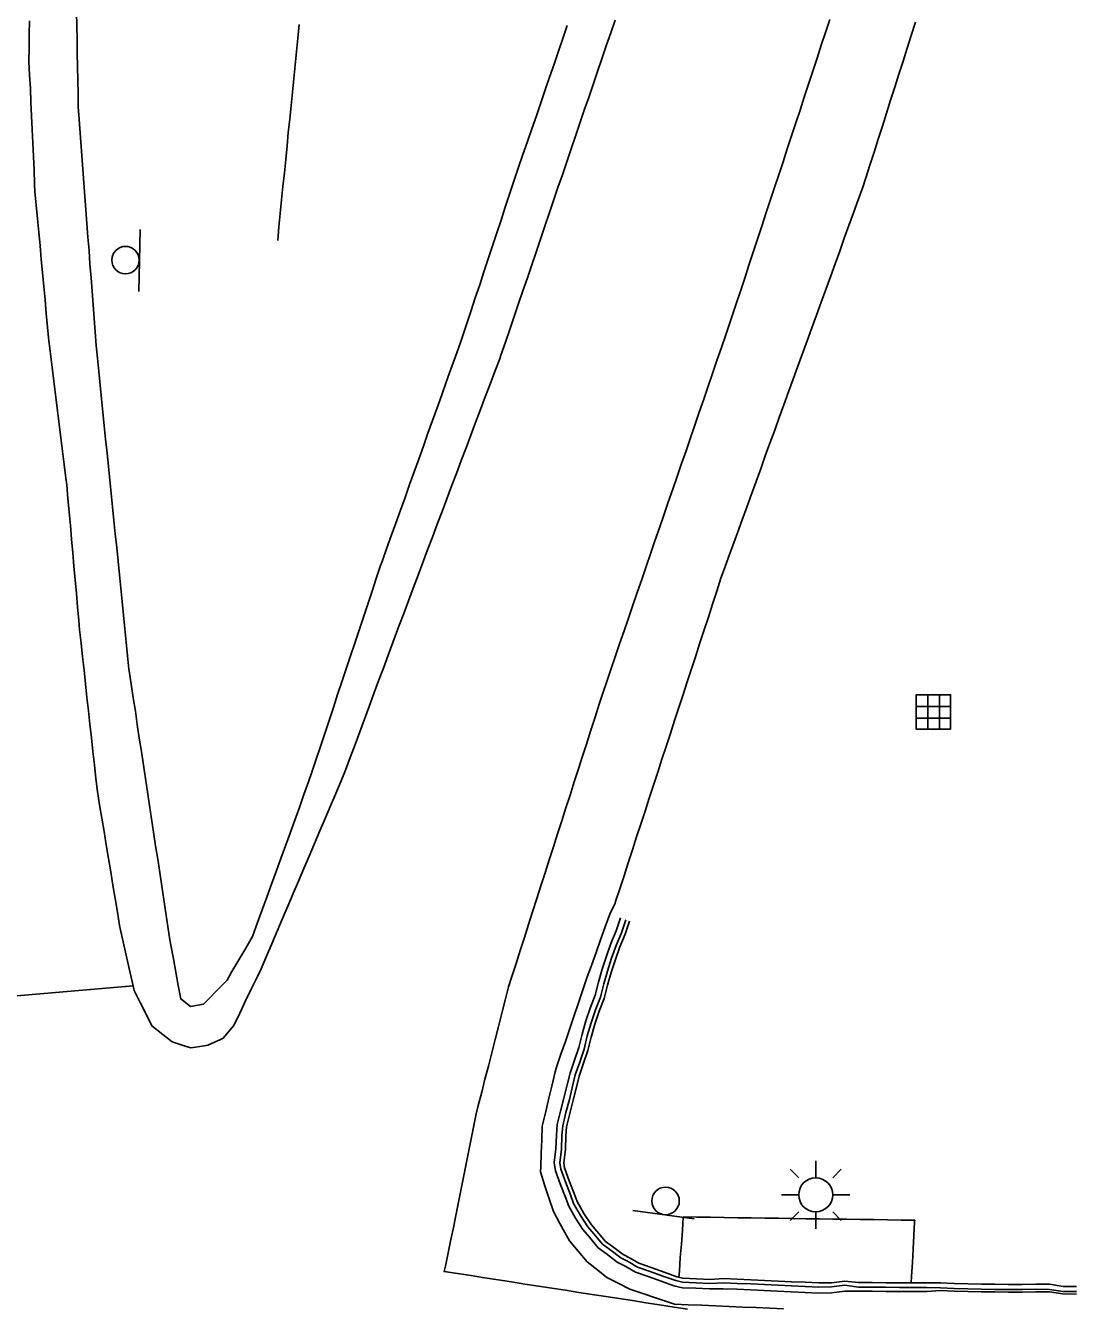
# Model space of a CAD drawing. Extents: x 1901471 to 1963503, y 756461 to 799997.
# Drawn here: x 1940341.2 to 1940418.4, y 780560 to 780654.2 of the extents above; entities that cross this region are included whole.
import ezdxf

# ---------------------------------------------------------------- set-up
doc = ezdxf.new("R2010")
doc.units = 0
for name, color, linetype in [('Default', 7, 'Continuous'), ('RD_EX_Bldg', 7, 'Continuous'), ('RD_EX_BldgApp', 7, 'Continuous'), ('RD_EX_Conc', 7, 'Continuous'), ('RD_EX_DR_Inlet', 7, 'Continuous'), ('RD_EX_H2O', 7, 'Continuous'), ('RD_EX_Road', 7, 'Continuous'), ('RD_EX_UT', 7, 'Continuous')]:
    doc.layers.add(name, color=color, linetype=linetype)

# ---------------------------------------------------------------- blocks, each defined once
blk = doc.blocks.new('TSP')
at = {"layer": 'Default'}
for points in [[(0, 0.0635), (0, 0.127)], [(-0.0635, 0.0635), (-0.09525, 0.09525)], [(0.0635, 0.0635), (0.09525, 0.09525)], [(-0.127, 0), (-0.0635, 0)], [(0.0635, 0), (0.127, 0)], [(-0.0635, -0.0635), (-0.09525, -0.09525)], [(0, -0.0635), (0, -0.127)], [(0.0635, -0.0635), (0.09525, -0.09525)]]:
    blk.add_lwpolyline(points, dxfattribs=at)
for start, end in [(0, 180), (180, 0)]:
    blk.add_arc((0, 0), 0.0635, start, end, dxfattribs=at)
blk = doc.blocks.new('SIGN')
at = {"layer": 'RD_EX_BldgApp'}
blk.add_line((-4.52, -2.02), (4.48, -2.02), dxfattribs=at)
blk.add_circle((0, 0), 2, dxfattribs=at)
blk = doc.blocks.new('DI')
at = {"layer": 'RD_EX_DR_Inlet'}
for p, q in [((-0.84, 2.56), (-0.84, -2.44)), ((0.86, 2.56), (0.86, -2.44)), ((-2.54, 0.86), (2.46, 0.86)), ((-2.54, -0.84), (2.46, -0.84))]:
    blk.add_line(p, q, dxfattribs=at)
blk.add_lwpolyline([(-2.54, -2.44), (-2.54, 2.56), (2.46, 2.56), (2.46, -2.44)], close=True, dxfattribs=at)

msp = doc.modelspace()

# ---------------------------------------------------------------- linework, layer by layer
at = {"layer": 'RD_EX_Conc'}
for points in [[(1940384.89, 780588.66), (1940384.58, 780587.71), (1940384.19, 780586.79), (1940383.85, 780585.85), (1940383.54, 780584.9), (1940383.28, 780583.95), (1940383.02, 780582.98), (1940382.66, 780582.04), (1940382.35, 780581.1), (1940382.07, 780580.14), (1940381.84, 780579.16), (1940381.51, 780578.22), (1940381.19, 780577.27), (1940380.97, 780576.4), (1940380.74, 780575.43), (1940380.48, 780574.47), (1940380.25, 780573.49), (1940380.18, 780572.7), (1940380.15, 780571.7), (1940380.03, 780570.71), (1940380.11, 780570.09), (1940380.46, 780569.15), (1940380.82, 780568.22), (1940381.09, 780567.49), (1940381.58, 780566.62), (1940382.13, 780565.78), (1940382.61, 780565.21), (1940383.25, 780564.45), (1940383.85, 780564), (1940384.65, 780563.39), (1940385.28, 780563.06), (1940386, 780562.65), (1940386.93, 780562.33), (1940387.87, 780561.98), (1940388.81, 780561.65), (1940389.43, 780561.51), (1940390.43, 780561.47), (1940391.43, 780561.42), (1940392.43, 780561.44), (1940393.43, 780561.4), (1940394.43, 780561.36), (1940395.43, 780561.31), (1940396.42, 780561.25), (1940397.42, 780561.21), (1940398.42, 780561.17), (1940399.42, 780561.12), (1940400.37, 780561.14), (1940401.37, 780561.25), (1940402.37, 780561.25), (1940403.37, 780561.25), (1940404.37, 780561.24), (1940405.37, 780561.23), (1940406.37, 780561.23), (1940407.37, 780561.23), (1940408.38, 780561.3), (1940409.38, 780561.26), (1940410.38, 780561.24), (1940411.38, 780561.21), (1940412.38, 780561.2), (1940413.38, 780561.19), (1940414.38, 780561.19), (1940415.38, 780561.21), (1940416.38, 780561.2), (1940417.37, 780561.05), (1940418.37, 780561.04)], [(1940385.27, 780588.52), (1940384.96, 780587.57), (1940384.58, 780586.65), (1940384.24, 780585.71), (1940383.93, 780584.76), (1940383.67, 780583.82), (1940383.41, 780582.85), (1940383.05, 780581.91), (1940382.74, 780580.96), (1940382.45, 780580.01), (1940382.23, 780579.03), (1940381.9, 780578.08), (1940381.57, 780577.14), (1940381.37, 780576.31), (1940381.14, 780575.34), (1940380.87, 780574.37), (1940380.65, 780573.4), (1940380.59, 780572.68), (1940380.56, 780571.68), (1940380.44, 780570.69), (1940380.5, 780570.22), (1940380.85, 780569.28), (1940381.21, 780568.34), (1940381.45, 780567.69), (1940381.94, 780566.82), (1940382.49, 780565.98), (1940382.92, 780565.47), (1940383.57, 780564.71), (1940384.11, 780564.32), (1940384.91, 780563.71), (1940385.46, 780563.43), (1940386.14, 780563.03), (1940387.06, 780562.71), (1940388, 780562.37), (1940388.94, 780562.04), (1940389.45, 780561.92), (1940390.45, 780561.88), (1940391.45, 780561.83), (1940392.45, 780561.86), (1940393.45, 780561.82), (1940394.45, 780561.8), (1940395.45, 780561.75), (1940396.44, 780561.69), (1940397.44, 780561.65), (1940398.44, 780561.61), (1940399.44, 780561.56), (1940400.37, 780561.58), (1940401.37, 780561.69), (1940402.37, 780561.55), (1940403.37, 780561.55), (1940404.37, 780561.54), (1940405.37, 780561.53), (1940406.37, 780561.53), (1940407.37, 780561.53), (1940408.38, 780561.49), (1940409.38, 780561.45), (1940410.38, 780561.43), (1940411.38, 780561.4), (1940412.38, 780561.39), (1940413.38, 780561.38), (1940414.38, 780561.38), (1940415.38, 780561.4), (1940416.38, 780561.39), (1940417.38, 780561.24), (1940418.38, 780561.23)], [(1940385.55, 780588.42), (1940385.24, 780587.47), (1940384.85, 780586.55), (1940384.51, 780585.61), (1940384.2, 780584.66), (1940383.94, 780583.72), (1940383.68, 780582.75), (1940383.32, 780581.82), (1940383.01, 780580.87), (1940382.73, 780579.91), (1940382.5, 780578.93), (1940382.17, 780577.99), (1940381.85, 780577.04), (1940381.65, 780576.24), (1940381.42, 780575.27), (1940381.16, 780574.31), (1940380.93, 780573.33), (1940380.88, 780572.67), (1940380.85, 780571.67), (1940380.72, 780570.68), (1940380.78, 780570.31), (1940381.12, 780569.37), (1940381.48, 780568.43), (1940381.71, 780567.83), (1940382.19, 780566.96), (1940382.75, 780566.12), (1940383.15, 780565.66), (1940383.79, 780564.9), (1940384.29, 780564.54), (1940385.09, 780563.94), (1940385.59, 780563.68), (1940386.24, 780563.31), (1940387.15, 780562.99), (1940388.09, 780562.64), (1940389.03, 780562.31), (1940389.46, 780562.21), (1940390.46, 780562.17), (1940391.46, 780562.12), (1940392.46, 780562.18), (1940393.46, 780562.14), (1940394.46, 780562.08), (1940395.46, 780562.05), (1940396.46, 780561.99), (1940397.45, 780561.95), (1940398.45, 780561.91), (1940399.45, 780561.86), (1940400.37, 780561.88), (1940401.37, 780561.99), (1940402.37, 780561.9), (1940403.37, 780561.9), (1940404.37, 780561.88), (1940405.37, 780561.87), (1940406.37, 780561.87), (1940407.37, 780561.87), (1940408.39, 780561.86), (1940409.39, 780561.82), (1940410.39, 780561.8), (1940411.39, 780561.77), (1940412.38, 780561.76), (1940413.38, 780561.75), (1940414.38, 780561.75), (1940415.38, 780561.77), (1940416.38, 780561.76), (1940417.38, 780561.61), (1940418.38, 780561.6)], [(1940406.24, 780561.87), (1940406.26, 780562.36), (1940406.32, 780563.36), (1940406.37, 780564.35), (1940406.43, 780565.35), (1940406.48, 780566.35), (1940406.49, 780566.46), (1940405.49, 780566.48), (1940404.49, 780566.49), (1940403.49, 780566.51), (1940402.49, 780566.52), (1940401.49, 780566.54), (1940400.49, 780566.55), (1940399.49, 780566.56), (1940398.49, 780566.58), (1940397.49, 780566.59), (1940396.49, 780566.61), (1940395.49, 780566.62), (1940394.49, 780566.63), (1940393.49, 780566.65), (1940392.49, 780566.66), (1940391.49, 780566.68), (1940390.49, 780566.69), (1940389.5, 780566.71), (1940389.43, 780565.71), (1940389.36, 780564.71), (1940389.28, 780563.72), (1940389.21, 780562.72), (1940389.18, 780562.28)]]:
    msp.add_lwpolyline(points, dxfattribs=at)
at = {"layer": 'RD_EX_H2O'}
msp.add_lwpolyline([(1940361.29, 780654.26), (1940361.19, 780653.27), (1940361.09, 780652.28), (1940361, 780651.29), (1940360.9, 780650.3), (1940360.8, 780649.31), (1940360.7, 780648.32), (1940360.6, 780647.33), (1940360.5, 780646.34), (1940360.41, 780645.35), (1940360.31, 780644.36), (1940360.21, 780643.37), (1940360.11, 780642.38), (1940360.01, 780641.39), (1940359.91, 780640.4), (1940359.81, 780639.41), (1940359.72, 780638.42)], dxfattribs=at)
at = {"layer": 'RD_EX_Road'}
for points in [[(1940384.49, 780654.6), (1940384.17, 780653.65), (1940383.84, 780652.71), (1940383.52, 780651.76), (1940383.2, 780650.81), (1940382.88, 780649.87), (1940382.56, 780648.92), (1940382.23, 780647.98), (1940381.91, 780647.03), (1940381.59, 780646.08), (1940381.27, 780645.14), (1940380.95, 780644.19), (1940380.95, 780644.19), (1940380.62, 780643.24), (1940380.3, 780642.3), (1940379.98, 780641.35), (1940379.66, 780640.4), (1940379.34, 780639.46), (1940379.01, 780638.51), (1940378.69, 780637.56), (1940378.37, 780636.62), (1940378.05, 780635.67), (1940377.72, 780634.72), (1940377.4, 780633.78), (1940377.08, 780632.83), (1940376.76, 780631.88), (1940376.44, 780630.94), (1940376.11, 780629.99), (1940376.02, 780629.73), (1940375.66, 780628.8), (1940375.31, 780627.86), (1940374.96, 780626.92), (1940374.61, 780625.99), (1940374.25, 780625.05), (1940373.9, 780624.12), (1940373.55, 780623.18), (1940373.2, 780622.25), (1940372.85, 780621.31), (1940372.49, 780620.37), (1940372.14, 780619.44), (1940371.79, 780618.5), (1940371.44, 780617.57), (1940371.08, 780616.63), (1940370.73, 780615.7), (1940370.38, 780614.76), (1940370.03, 780613.83), (1940369.67, 780612.89), (1940369.32, 780611.95), (1940368.97, 780611.02), (1940368.62, 780610.08), (1940368.52, 780609.83), (1940368.18, 780608.89), (1940367.83, 780607.95), (1940367.48, 780607.01), (1940367.13, 780606.08), (1940366.79, 780605.14), (1940366.44, 780604.2), (1940366.09, 780603.26), (1940365.74, 780602.32), (1940365.4, 780601.39), (1940365.05, 780600.45), (1940364.7, 780599.51), (1940364.37, 780598.73), (1940363.98, 780597.81), (1940363.59, 780596.89), (1940363.2, 780595.97), (1940362.81, 780595.05), (1940362.42, 780594.13), (1940362.03, 780593.21), (1940361.64, 780592.29), (1940361.25, 780591.37), (1940360.85, 780590.45), (1940360.46, 780589.53), (1940360.07, 780588.61), (1940359.68, 780587.69), (1940359.29, 780586.77), (1940358.9, 780585.85), (1940358.9, 780585.85), (1940358.51, 780584.93), (1940358.24, 780584.37), (1940357.8, 780583.47), (1940357.36, 780582.57), (1940356.93, 780581.67), (1940356.49, 780580.77), (1940356.35, 780580.6), (1940355.71, 780579.83), (1940355.51, 780579.73), (1940354.6, 780579.31), (1940354.34, 780579.27), (1940353.35, 780579.12), (1940352.92, 780579.25), (1940351.97, 780579.56), (1940351.28, 780580.11), (1940350.49, 780580.73), (1940350.08, 780581.56), (1940349.63, 780582.45), (1940349.18, 780583.34), (1940349.03, 780583.99), (1940348.81, 780584.96), (1940348.59, 780585.94), (1940348.37, 780586.91), (1940348.15, 780587.88), (1940348.11, 780588.11), (1940347.95, 780589.09), (1940347.79, 780590.08), (1940347.62, 780591.06), (1940347.46, 780592.05), (1940347.29, 780593.03), (1940347.13, 780594.02), (1940346.97, 780595), (1940346.8, 780595.99), (1940346.64, 780596.97), (1940346.48, 780597.96), (1940346.37, 780598.91), (1940346.26, 780599.9), (1940346.16, 780600.89), (1940346.05, 780601.89), (1940345.94, 780602.88), (1940345.83, 780603.87), (1940345.72, 780604.86), (1940345.61, 780605.86), (1940345.51, 780606.85), (1940345.4, 780607.84), (1940345.29, 780608.84), (1940345.18, 780609.83), (1940345.12, 780610.5), (1940345.03, 780611.5), (1940344.94, 780612.49), (1940344.85, 780613.49), (1940344.76, 780614.49), (1940344.67, 780615.48), (1940344.58, 780616.48), (1940344.5, 780617.47), (1940344.41, 780618.47), (1940344.32, 780619.46), (1940344.23, 780620.46), (1940344.17, 780620.96), (1940344.04, 780621.95), (1940343.92, 780622.94), (1940343.8, 780623.93), (1940343.67, 780624.92), (1940343.55, 780625.91), (1940343.55, 780625.91), (1940343.43, 780626.9), (1940343.31, 780627.89), (1940343.18, 780628.89), (1940343.06, 780629.88), (1940342.94, 780630.87), (1940342.92, 780631.05), (1940342.83, 780632.05), (1940342.73, 780633.05), (1940342.64, 780634.04), (1940342.55, 780635.04), (1940342.46, 780636.03), (1940342.36, 780637.03), (1940342.27, 780638.02), (1940342.18, 780639.02), (1940342.09, 780640.01), (1940341.99, 780641.01), (1940341.9, 780642), (1940341.87, 780642.58), (1940341.83, 780643.57), (1940341.78, 780644.57), (1940341.74, 780645.57), (1940341.69, 780646.57), (1940341.65, 780647.57), (1940341.6, 780648.56), (1940341.56, 780649.56), (1940341.51, 780650.56), (1940341.46, 780651.56), (1940341.47, 780652.55), (1940341.48, 780653.55), (1940341.49, 780654.55)], [(1940380.98, 780654.19), (1940380.66, 780653.24), (1940380.33, 780652.3), (1940380.01, 780651.35), (1940379.68, 780650.4), (1940379.36, 780649.46), (1940379.03, 780648.51), (1940378.71, 780647.57), (1940378.38, 780646.62), (1940378.06, 780645.68), (1940377.73, 780644.73), (1940377.38, 780643.71), (1940377.06, 780642.76), (1940376.75, 780641.81), (1940376.43, 780640.86), (1940376.12, 780639.91), (1940375.81, 780638.96), (1940375.49, 780638.01), (1940375.18, 780637.06), (1940374.86, 780636.11), (1940374.55, 780635.16), (1940374.23, 780634.21), (1940373.92, 780633.27), (1940373.6, 780632.32), (1940373.29, 780631.37), (1940373.11, 780630.84), (1940372.78, 780629.89), (1940372.44, 780628.95), (1940372.1, 780628.01), (1940371.76, 780627.07), (1940371.43, 780626.13), (1940371.09, 780625.19), (1940370.75, 780624.25), (1940370.42, 780623.3), (1940370.08, 780622.36), (1940369.74, 780621.42), (1940369.4, 780620.48), (1940369.07, 780619.54), (1940368.73, 780618.6), (1940368.39, 780617.65), (1940368.06, 780616.71), (1940367.72, 780615.77), (1940367.38, 780614.83), (1940367.28, 780614.55), (1940366.96, 780613.6), (1940366.65, 780612.65), (1940366.33, 780611.7), (1940366.02, 780610.75), (1940365.7, 780609.8), (1940365.39, 780608.85), (1940365.39, 780608.85), (1940365.07, 780607.91), (1940364.75, 780606.96), (1940364.44, 780606.01), (1940364.12, 780605.06), (1940363.81, 780604.11), (1940363.49, 780603.16), (1940363.17, 780602.21), (1940362.86, 780601.26), (1940362.54, 780600.32), (1940362.23, 780599.37), (1940361.99, 780598.66), (1940361.65, 780597.72), (1940361.31, 780596.78), (1940360.97, 780595.84), (1940360.63, 780594.9), (1940360.29, 780593.96), (1940359.95, 780593.02), (1940359.61, 780592.08), (1940359.27, 780591.14), (1940358.93, 780590.2), (1940358.59, 780589.26), (1940358.25, 780588.32), (1940357.88, 780587.31), (1940357.37, 780586.45), (1940356.87, 780585.59), (1940356.36, 780584.73), (1940356, 780584.1), (1940355.3, 780583.39), (1940354.61, 780582.67), (1940354.28, 780582.33), (1940353.31, 780582.17), (1940352.6, 780582.72), (1940352.42, 780583.71), (1940352.24, 780584.69), (1940352.06, 780585.67), (1940351.88, 780586.66), (1940351.81, 780587.05), (1940351.66, 780588.03), (1940351.51, 780589.02), (1940351.36, 780590.01), (1940351.21, 780591), (1940351.06, 780591.99), (1940350.91, 780592.98), (1940350.76, 780593.96), (1940350.61, 780594.95), (1940350.46, 780595.94), (1940350.31, 780596.93), (1940350.16, 780597.92), (1940350.01, 780598.9), (1940349.86, 780599.89), (1940349.71, 780600.88), (1940349.56, 780601.87), (1940349.41, 780602.86), (1940349.27, 780603.85), (1940349.12, 780604.83), (1940348.97, 780605.82), (1940348.82, 780606.81), (1940348.8, 780606.92), (1940348.7, 780607.91), (1940348.6, 780608.91), (1940348.5, 780609.9), (1940348.4, 780610.89), (1940348.3, 780611.89), (1940348.2, 780612.88), (1940348.2, 780612.88), (1940348.1, 780613.87), (1940348, 780614.87), (1940347.9, 780615.86), (1940347.8, 780616.86), (1940347.69, 780617.85), (1940347.59, 780618.84), (1940347.49, 780619.84), (1940347.39, 780620.83), (1940347.29, 780621.82), (1940347.19, 780622.82), (1940347.09, 780623.81), (1940346.99, 780624.8), (1940346.89, 780625.8), (1940346.79, 780626.79), (1940346.69, 780627.79), (1940346.59, 780628.78), (1940346.49, 780629.77), (1940346.4, 780630.69), (1940346.32, 780631.69), (1940346.25, 780632.69), (1940346.17, 780633.68), (1940346.09, 780634.68), (1940346.02, 780635.67), (1940345.94, 780636.67), (1940345.87, 780637.67), (1940345.79, 780638.66), (1940345.72, 780639.66), (1940345.64, 780640.65), (1940345.57, 780641.65), (1940345.49, 780642.65), (1940345.42, 780643.64), (1940345.34, 780644.64), (1940345.27, 780645.63), (1940345.19, 780646.63), (1940345.12, 780647.63), (1940345.07, 780648.19), (1940345.06, 780649.19), (1940345.04, 780650.19), (1940345.02, 780651.18), (1940345, 780652.18), (1940344.99, 780653.18), (1940344.97, 780654.18), (1940344.95, 780655.18)], [(1940400.26, 780654.64), (1940399.95, 780653.69), (1940399.63, 780652.74), (1940399.32, 780651.79), (1940399.01, 780650.84), (1940398.7, 780649.89), (1940398.38, 780648.94), (1940398.07, 780647.99), (1940397.76, 780647.04), (1940397.45, 780646.09), (1940397.13, 780645.14), (1940396.82, 780644.19), (1940396.51, 780643.24), (1940396.2, 780642.29), (1940395.88, 780641.34), (1940395.57, 780640.4), (1940395.26, 780639.45), (1940394.95, 780638.5), (1940394.63, 780637.55), (1940394.32, 780636.6), (1940394.01, 780635.65), (1940393.7, 780634.7), (1940393.38, 780633.75), (1940393.07, 780632.8), (1940392.95, 780632.43), (1940392.62, 780631.48), (1940392.3, 780630.54), (1940392.3, 780630.54), (1940391.97, 780629.59), (1940391.65, 780628.65), (1940391.32, 780627.7), (1940391, 780626.76), (1940390.67, 780625.81), (1940390.35, 780624.86), (1940390.02, 780623.92), (1940389.7, 780622.97), (1940389.37, 780622.03), (1940389.05, 780621.08), (1940388.72, 780620.14), (1940388.4, 780619.19), (1940388.07, 780618.25), (1940387.75, 780617.3), (1940387.42, 780616.35), (1940387.1, 780615.41), (1940386.77, 780614.46), (1940386.45, 780613.52), (1940386.12, 780612.57), (1940385.8, 780611.63), (1940385.47, 780610.68), (1940385.15, 780609.74), (1940384.82, 780608.79), (1940384.5, 780607.84), (1940384.17, 780606.9), (1940383.85, 780605.95), (1940383.63, 780605.31), (1940383.32, 780604.36), (1940383.02, 780603.41), (1940382.71, 780602.45), (1940382.41, 780601.5), (1940382.1, 780600.55), (1940381.8, 780599.6), (1940381.49, 780598.65), (1940381.19, 780597.69), (1940380.88, 780596.74), (1940380.88, 780596.74), (1940380.58, 780595.79), (1940380.27, 780594.84), (1940379.97, 780593.88), (1940379.66, 780592.93), (1940379.36, 780591.98), (1940379.05, 780591.03), (1940378.75, 780590.08), (1940378.44, 780589.12), (1940378.14, 780588.17), (1940377.83, 780587.22), (1940377.53, 780586.27), (1940377.22, 780585.32), (1940376.92, 780584.36), (1940376.67, 780583.6), (1940376.42, 780582.63), (1940376.18, 780581.66), (1940375.93, 780580.69), (1940375.68, 780579.73), (1940375.44, 780578.76), (1940375.19, 780577.79), (1940374.94, 780576.82), (1940374.7, 780575.86), (1940374.45, 780574.89), (1940374.29, 780574.28), (1940374.1, 780573.3), (1940373.9, 780572.32), (1940373.71, 780571.34), (1940373.51, 780570.36), (1940373.31, 780569.38), (1940373.12, 780568.4), (1940372.92, 780567.42), (1940372.73, 780566.44), (1940372.65, 780566.04), (1940372.44, 780565.06), (1940372.23, 780564.08), (1940372.03, 780563.1), (1940371.94, 780562.7), (1940371.94, 780562.7), (1940372.93, 780562.55), (1940373.92, 780562.4), (1940374.91, 780562.24), (1940375.9, 780562.09), (1940376.88, 780561.94), (1940377.87, 780561.78), (1940378.86, 780561.63), (1940379.85, 780561.48), (1940380.84, 780561.32), (1940381.82, 780561.17), (1940382.81, 780561.02), (1940383.8, 780560.87), (1940384.79, 780560.71), (1940385.78, 780560.56), (1940386.76, 780560.41), (1940387.75, 780560.25), (1940388.82, 780560.09), (1940389.81, 780559.94)], [(1940406.55, 780654.43), (1940406.24, 780653.47), (1940405.94, 780652.52), (1940405.64, 780651.57), (1940405.33, 780650.62), (1940405.03, 780649.66), (1940404.72, 780648.71), (1940404.42, 780647.76), (1940404.12, 780646.81), (1940403.81, 780645.85), (1940403.51, 780644.9), (1940403.2, 780643.95), (1940402.9, 780643), (1940402.69, 780642.33), (1940402.35, 780641.39), (1940402, 780640.45), (1940401.66, 780639.51), (1940401.66, 780639.51), (1940401.32, 780638.57), (1940400.98, 780637.63), (1940400.64, 780636.69), (1940400.3, 780635.75), (1940399.96, 780634.81), (1940399.62, 780633.87), (1940399.28, 780632.93), (1940398.93, 780631.99), (1940398.59, 780631.05), (1940398.25, 780630.11), (1940397.91, 780629.17), (1940397.57, 780628.23), (1940397.23, 780627.29), (1940396.89, 780626.35), (1940396.55, 780625.41), (1940396.21, 780624.47), (1940395.86, 780623.53), (1940395.52, 780622.59), (1940395.18, 780621.65), (1940394.84, 780620.71), (1940394.5, 780619.77), (1940394.16, 780618.83), (1940393.82, 780617.89), (1940393.48, 780616.95), (1940393.14, 780616.01), (1940392.8, 780615.07), (1940392.45, 780614.13), (1940392.26, 780613.61), (1940391.96, 780612.66), (1940391.65, 780611.71), (1940391.34, 780610.76), (1940391.03, 780609.81), (1940390.72, 780608.86), (1940390.41, 780607.91), (1940390.1, 780606.96), (1940389.79, 780606.01), (1940389.48, 780605.06), (1940389.17, 780604.11), (1940388.86, 780603.16), (1940388.55, 780602.21), (1940388.24, 780601.26), (1940387.93, 780600.31), (1940387.62, 780599.36), (1940387.31, 780598.41), (1940387, 780597.46), (1940386.69, 780596.51), (1940386.38, 780595.56), (1940386.07, 780594.61), (1940385.77, 780593.66), (1940385.46, 780592.71), (1940385.15, 780591.76), (1940384.84, 780590.81), (1940384.53, 780589.86), (1940384.49, 780589.74), (1940384.11, 780588.94), (1940384.11, 780588.94), (1940383.77, 780588), (1940383.43, 780587.06), (1940383.1, 780586.12), (1940382.76, 780585.18), (1940382.45, 780584.33), (1940382.13, 780583.38), (1940381.81, 780582.43), (1940381.49, 780581.49), (1940381.16, 780580.54), (1940380.84, 780579.6), (1940380.52, 780578.65), (1940380.2, 780577.7), (1940380.08, 780577.37), (1940379.86, 780576.4), (1940379.63, 780575.43), (1940379.4, 780574.45), (1940379.17, 780573.48), (1940379.15, 780573.38), (1940379.11, 780572.38), (1940379.07, 780571.38), (1940379.03, 780570.38), (1940379.01, 780570.02), (1940379.32, 780569.07), (1940379.63, 780568.12), (1940379.96, 780567.1), (1940380.44, 780566.23), (1940380.93, 780565.35), (1940381.15, 780564.95), (1940381.79, 780564.19), (1940382.44, 780563.42), (1940383.22, 780562.79), (1940383.88, 780562.26), (1940384.77, 780561.81), (1940385.57, 780561.41), (1940386.52, 780561.09), (1940387.46, 780560.77), (1940388.41, 780560.45), (1940388.86, 780560.3), (1940389.86, 780560.26), (1940390.86, 780560.22), (1940391.86, 780560.17), (1940392.86, 780560.13), (1940393.86, 780560.09), (1940394.86, 780560.05), (1940395.85, 780560.01), (1940396.85, 780559.97)], [(1940329.7, 780582.01), (1940349.11, 780583.67)]]:
    msp.add_lwpolyline(points, dxfattribs=at)

# ---------------------------------------------------------------- block references
at = {"layer": 'RD_EX_Bldg', "xscale": 0.5039370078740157, "yscale": 0.5039370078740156}
for p, rotation in [((1940348.55, 780636.97), 88.77975600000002), ((1940388.2, 780567.88), -7.8201860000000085)]:
    msp.add_blockref('SIGN', p, dxfattribs=dict(at, rotation=rotation))
at = {"layer": 'RD_EX_DR_Inlet', "xscale": 0.5039370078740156, "yscale": 0.5039370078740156}
msp.add_blockref('DI', (1940407.88, 780603.76), dxfattribs=at)
at = {"layer": 'RD_EX_UT', "xscale": 19.68503937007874, "yscale": 19.68503937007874}
msp.add_blockref('TSP', (1940399.22, 780568.33), dxfattribs=at)

doc.saveas('drawing.dxf')
